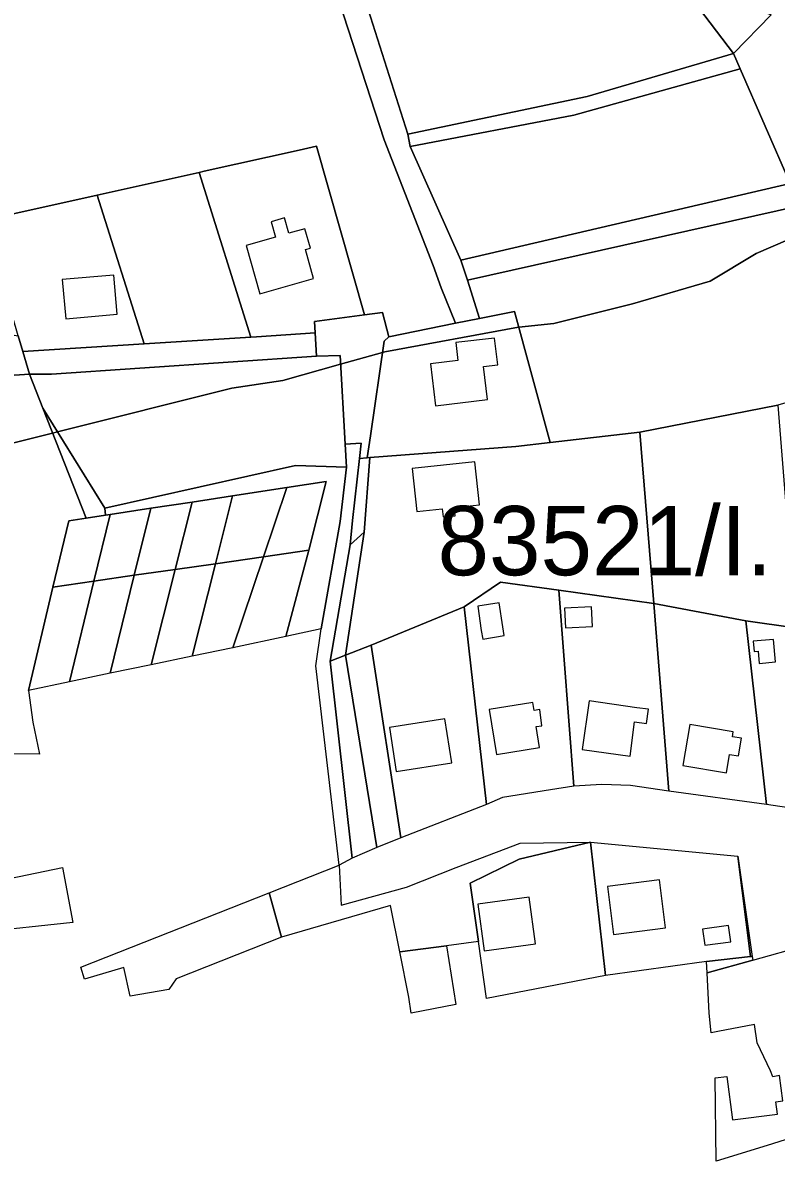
# Model space of a CAD drawing. Extents: x -477304 to -465429, y -1159113 to -1149210.
# Drawn here: x -473443 to -473279.8, y -1153869.7 to -1153623.2 of the extents above; entities that cross this region are included whole.
import ezdxf

# ---------------------------------------------------------------- set-up
doc = ezdxf.new("R2010")
doc.units = 0
for name, color, linetype in [('BPEJ_s', 7, 'Continuous'), ('orna_s', 7, 'Continuous'), ('sad_s', 7, 'Continuous'), ('trav_porost_s', 7, 'Continuous'), ('zahrada_s', 7, 'Continuous')]:
    doc.layers.add(name, color=color, linetype=linetype)

msp = doc.modelspace()

# ---------------------------------------------------------------- linework, layer by layer
at = {"layer": 'BPEJ_s'}
for points in [[(-473454.74, -1153716.58), (-473436.52, -1153712.03), (-473435.46, -1153711.77), (-473397.71, -1153702.33), (-473386.65, -1153700.63), (-473374.14, -1153697.14), (-473365.03, -1153694.6), (-473364.52, -1153694.46), (-473335.58, -1153689.14), (-473335.5, -1153689.13), (-473327.92, -1153688.29), (-473310.9, -1153684.03), (-473294.09, -1153679.14), (-473284.09, -1153673.18), (-473277.28, -1153670.2), (-473272.93, -1153666.86), (-473261.06, -1153657.75), (-473258.98, -1153656.16), (-473253.66, -1153650.84), (-473246, -1153641.9), (-473243, -1153637.72), (-473235.79, -1153627.64), (-473226.21, -1153611.68)], [(-473226.21, -1153611.68), (-473235.79, -1153627.64), (-473243, -1153637.72), (-473246, -1153641.9), (-473253.66, -1153650.84), (-473258.98, -1153656.16), (-473261.06, -1153657.75), (-473272.93, -1153666.86), (-473277.28, -1153670.2), (-473284.09, -1153673.18), (-473294.09, -1153679.14), (-473310.9, -1153684.03), (-473327.92, -1153688.29), (-473335.5, -1153689.13), (-473335.58, -1153689.14), (-473364.52, -1153694.46), (-473365.03, -1153694.6), (-473374.14, -1153697.14), (-473386.65, -1153700.63), (-473397.71, -1153702.33), (-473435.46, -1153711.77), (-473436.52, -1153712.03), (-473454.74, -1153716.58)]]:
    msp.add_lwpolyline(points, dxfattribs=at)
at = {"layer": 'orna_s'}
for points in [[(-473347.35, -1153749.68), (-473342.5, -1153792.45), (-473361.05, -1153799.71), (-473367.48, -1153757.98)], [(-473362.08, -1153785.33), (-473350.06, -1153783.45), (-473351.55, -1153773.92), (-473363.57, -1153775.8)]]:
    msp.add_lwpolyline(points, close=True, dxfattribs=at)
at = {"layer": 'sad_s'}
msp.add_lwpolyline([(-473222.31, -1153613.01), (-473225.37, -1153629.58), (-473240.01, -1153637.13), (-473241.35, -1153638.91), (-473243.9, -1153637.07), (-473249.26, -1153644.49), (-473251.34, -1153646.87), (-473255.91, -1153649.65), (-473259.3, -1153645.41), (-473263.76, -1153648.97), (-473260.37, -1153653.21), (-473262.56, -1153655.13), (-473251.34, -1153674.79), (-473254.24, -1153676.15), (-473260.99, -1153666.26), (-473271.36, -1153670.48), (-473274.69, -1153662.8), (-473276.76, -1153658.02), (-473287.54, -1153633.17), (-473289, -1153629.8), (-473280.84, -1153621.45)], dxfattribs=at)
at = {"layer": 'trav_porost_s'}
for points in [[(-473320.73, -1153639.17), (-473359.53, -1153647.3), (-473360.09, -1153645.69), (-473377.78, -1153590.09), (-473360.31, -1153585.83), (-473358.01, -1153593.19), (-473344.19, -1153589.79), (-473345.22, -1153586.76), (-473325.94, -1153576.44), (-473312.01, -1153575.23), (-473307.17, -1153598.94), (-473297.77, -1153618.39), (-473289, -1153629.8)], [(-473312.01, -1153575.23), (-473308.02, -1153574.98), (-473303.42, -1153597.29), (-473292.21, -1153616.61), (-473280.84, -1153621.45), (-473289, -1153629.8), (-473297.77, -1153618.39), (-473307.17, -1153598.94)], [(-473346.66, -1153678.95), (-473344.02, -1153687.21), (-473349.26, -1153688.27), (-473352.33, -1153680.57), (-473354.08, -1153675.72), (-473364.72, -1153648.5), (-473383.2, -1153591.66), (-473377.78, -1153590.09), (-473360.09, -1153645.69), (-473359.53, -1153647.3), (-473359.06, -1153650.01), (-473348.05, -1153674.58)], [(-473466.05, -1153603.07), (-473463.18, -1153602.32), (-473460.56, -1153610.8), (-473383.2, -1153591.66), (-473364.72, -1153648.5), (-473354.08, -1153675.72), (-473352.33, -1153680.57), (-473349.26, -1153688.27), (-473363.68, -1153691.18), (-473365.03, -1153685.9), (-473368.94, -1153686.42), (-473379.32, -1153649.93), (-473383.08, -1153650.77), (-473403.67, -1153655.35), (-473404.75, -1153655.59), (-473426.86, -1153660.52), (-473451.24, -1153665.95), (-473454.35, -1153644.33), (-473463.83, -1153610.69)], [(-473441.54, -1153699.26), (-473490.93, -1153702.51), (-473503, -1153696.01), (-473520.22, -1153623.56), (-473463.83, -1153610.69), (-473454.35, -1153644.33), (-473459.58, -1153653.14), (-473448.51, -1153690.25), (-473443.95, -1153690.98), (-473442.97, -1153694.35)], [(-473323.61, -1153643.18), (-473359.06, -1153650.01), (-473359.53, -1153647.3), (-473320.73, -1153639.17), (-473289, -1153629.8), (-473287.54, -1153633.17)], [(-473287.54, -1153633.17), (-473276.76, -1153658.02), (-473348.05, -1153674.58), (-473359.06, -1153650.01), (-473323.61, -1153643.18)], [(-473383.08, -1153650.77), (-473379.32, -1153649.93), (-473368.94, -1153686.42), (-473379.77, -1153687.86), (-473379.64, -1153690.36), (-473392.38, -1153691.17), (-473393.6, -1153691.25), (-473404.75, -1153655.59), (-473403.67, -1153655.35)], [(-473404.75, -1153655.59), (-473393.6, -1153691.25), (-473416.67, -1153692.7), (-473426.86, -1153660.52)], [(-473348.05, -1153674.58), (-473276.76, -1153658.02), (-473274.69, -1153662.8), (-473346.66, -1153678.95)], [(-473442.97, -1153694.35), (-473443.95, -1153690.98), (-473451.24, -1153665.95), (-473426.86, -1153660.52), (-473416.67, -1153692.7)], [(-473271.36, -1153670.48), (-473260.99, -1153666.26), (-473254.24, -1153676.15), (-473265.49, -1153681.73), (-473258.02, -1153699.83), (-473279.44, -1153706), (-473309.32, -1153711.87), (-473328.74, -1153714.06), (-473336.43, -1153685.68), (-473344.02, -1153687.21), (-473346.66, -1153678.95), (-473274.69, -1153662.8)], [(-473379.98, -1153678.6), (-473381.74, -1153672.27), (-473380.64, -1153671.97), (-473381.86, -1153667.79), (-473385.36, -1153668.78), (-473386.27, -1153665.45), (-473389.2, -1153666.27), (-473388.25, -1153669.6), (-473394.6, -1153671.4), (-473391.65, -1153681.86)], [(-473433.67, -1153687.31), (-473422.52, -1153686.32), (-473423.26, -1153677.86), (-473434.42, -1153678.81)], [(-473367.67, -1153712.61), (-473368.38, -1153717.4), (-473370.05, -1153717.55), (-473369.68, -1153714.24), (-473373.15, -1153714.44), (-473374.25, -1153695.25), (-473379.38, -1153695.35), (-473379.64, -1153690.36), (-473379.77, -1153687.86), (-473368.94, -1153686.42), (-473365.03, -1153685.9), (-473363.68, -1153691.18), (-473364.67, -1153692.12)], [(-473367.67, -1153712.61), (-473364.67, -1153692.12), (-473363.68, -1153691.18), (-473349.26, -1153688.27), (-473344.02, -1153687.21), (-473336.43, -1153685.68), (-473328.74, -1153714.06), (-473336.16, -1153714.92), (-473367.79, -1153717.35), (-473368.38, -1153717.4)], [(-473392.38, -1153691.17), (-473379.64, -1153690.36), (-473379.38, -1153695.35), (-473436.73, -1153699.29), (-473441.54, -1153699.26), (-473442.97, -1153694.35), (-473416.67, -1153692.7), (-473393.6, -1153691.25)], [(-473353.54, -1153706.17), (-473342.28, -1153704.79), (-473343.14, -1153697.62), (-473340.08, -1153697.26), (-473340.81, -1153691.46), (-473349.18, -1153692.45), (-473348.7, -1153696.33), (-473354.63, -1153697.05)], [(-473374.25, -1153695.25), (-473373.15, -1153714.44), (-473372.87, -1153719.4), (-473383.9, -1153719.08), (-473425.2, -1153728.29), (-473438.62, -1153706.68), (-473441.54, -1153699.26), (-473436.73, -1153699.29), (-473379.38, -1153695.35)], [(-473490.93, -1153702.51), (-473441.54, -1153699.26), (-473438.62, -1153706.68), (-473429.27, -1153730.48), (-473432.97, -1153731.05), (-473436.49, -1153745.38), (-473441.73, -1153767.77), (-473440.78, -1153774.67), (-473439.37, -1153781.57), (-473467.13, -1153781.23), (-473487.6, -1153704.44)], [(-473306.24, -1153748.96), (-473309.32, -1153711.87), (-473279.44, -1153706), (-473275.84, -1153750.27), (-473275.64, -1153754.24), (-473286.38, -1153752.68)], [(-473425.2, -1153728.29), (-473425.04, -1153729.84), (-473429.27, -1153730.48), (-473438.62, -1153706.68)], [(-473367.48, -1153757.98), (-473373.05, -1153760.17), (-473369, -1153733.53), (-473367.79, -1153717.35), (-473336.16, -1153714.92), (-473328.74, -1153714.06), (-473309.32, -1153711.87), (-473306.24, -1153748.96), (-473326.84, -1153746.03), (-473339.48, -1153744.35), (-473347.35, -1153749.68)], [(-473372.09, -1153736.24), (-473376.4, -1153761.42), (-473371.61, -1153804.12), (-473374.46, -1153805.65), (-473379.53, -1153762.44), (-473378.35, -1153754.44), (-473374.25, -1153731.18), (-473372.87, -1153719.4), (-473373.15, -1153714.44), (-473369.68, -1153714.24), (-473370.05, -1153717.55), (-473371.54, -1153730.95)], [(-473371.54, -1153730.95), (-473370.05, -1153717.55), (-473368.38, -1153717.4), (-473367.79, -1153717.35), (-473369, -1153733.53), (-473372.09, -1153736.24)], [(-473358.65, -1153719.72), (-473357.62, -1153729.02), (-473352.1, -1153728.45), (-473351.9, -1153730.21), (-473349.34, -1153729.99), (-473349.53, -1153728.17), (-473344.01, -1153727.57), (-473345.07, -1153718.3)], [(-473372.87, -1153719.4), (-473374.25, -1153731.18), (-473378.35, -1153754.44), (-473386.01, -1153756.13), (-473381.01, -1153737.43), (-473377.24, -1153722.52), (-473385.75, -1153723.82), (-473397.54, -1153725.63), (-473406.3, -1153726.97), (-473415.25, -1153728.34), (-473424.06, -1153729.69), (-473425.04, -1153729.84), (-473425.2, -1153728.29), (-473383.9, -1153719.08)], [(-473377.24, -1153722.52), (-473381.01, -1153737.43), (-473390.82, -1153738.84), (-473385.75, -1153723.82)], [(-473406.3, -1153726.97), (-473397.54, -1153725.63), (-473401.23, -1153740.33), (-473409.99, -1153741.58)], [(-473385.75, -1153723.82), (-473390.82, -1153738.84), (-473401.23, -1153740.33), (-473397.54, -1153725.63)], [(-473406.3, -1153726.97), (-473409.99, -1153741.58), (-473418.82, -1153742.85), (-473415.25, -1153728.34)], [(-473424.06, -1153729.69), (-473427.55, -1153744.1), (-473436.49, -1153745.38), (-473432.97, -1153731.05), (-473429.27, -1153730.48), (-473425.04, -1153729.84)], [(-473418.82, -1153742.85), (-473427.55, -1153744.1), (-473424.06, -1153729.69), (-473415.25, -1153728.34)], [(-473372.09, -1153736.24), (-473369, -1153733.53), (-473373.05, -1153760.17), (-473376.4, -1153761.42)], [(-473386.01, -1153756.13), (-473397.46, -1153758.52), (-473390.82, -1153738.84), (-473381.01, -1153737.43)], [(-473401.23, -1153740.33), (-473406.27, -1153760.36), (-473415.2, -1153762.23), (-473409.99, -1153741.58)], [(-473406.27, -1153760.36), (-473401.23, -1153740.33), (-473390.82, -1153738.84), (-473397.46, -1153758.52)], [(-473427.55, -1153744.1), (-473418.82, -1153742.85), (-473424.03, -1153764.07), (-473432.84, -1153765.91)], [(-473418.82, -1153742.85), (-473409.99, -1153741.58), (-473415.2, -1153762.23), (-473424.03, -1153764.07)], [(-473436.49, -1153745.38), (-473427.55, -1153744.1), (-473432.84, -1153765.91), (-473441.73, -1153767.77)], [(-473339.06, -1153790.93), (-473342.5, -1153792.45), (-473347.35, -1153749.68), (-473339.48, -1153744.35), (-473326.84, -1153746.03), (-473323.57, -1153788.52), (-473328.63, -1153789.29)], [(-473317.53, -1153788.14), (-473323.57, -1153788.52), (-473326.84, -1153746.03), (-473306.24, -1153748.96), (-473303, -1153789.58), (-473311.33, -1153788.34)], [(-473344.43, -1153749.51), (-473343.69, -1153754.77), (-473343.32, -1153756.66), (-473338.68, -1153755.91), (-473338.98, -1153754.01), (-473339.79, -1153748.81)], [(-473325.64, -1153749.96), (-473325.43, -1153754.21), (-473319.55, -1153753.92), (-473319.76, -1153749.67)], [(-473261.1, -1153795.57), (-473281.9, -1153792.51), (-473286.38, -1153752.68), (-473275.64, -1153754.24), (-473264.63, -1153756.17)], [(-473284.73, -1153757.13), (-473284.53, -1153759.35), (-473283.68, -1153759.27), (-473283.44, -1153761.91), (-473279.91, -1153761.59), (-473280.35, -1153756.73)], [(-473366.28, -1153801.76), (-473371.61, -1153804.12), (-473376.4, -1153761.42), (-473373.05, -1153760.17)], [(-473367.48, -1153757.98), (-473361.05, -1153799.71), (-473366.28, -1153801.76), (-473373.05, -1153760.17)], [(-473307.83, -1153774.93), (-473307.4, -1153771.86), (-473309.99, -1153771.52), (-473320.29, -1153770.06), (-473321.77, -1153780.56), (-473311.41, -1153782.02), (-473310.43, -1153774.58)], [(-473341.96, -1153771.92), (-473340.36, -1153781.67), (-473331.02, -1153780.14), (-473331.76, -1153775.62), (-473330.53, -1153775.42), (-473330.99, -1153771.91), (-473332.22, -1153772.11), (-473332.5, -1153770.37)], [(-473359.86, -1153810.41), (-473349.12, -1153806.15), (-473335.25, -1153800.87), (-473320, -1153800.62), (-473335.45, -1153804.3), (-473346.08, -1153809.55), (-473344.29, -1153822.15), (-473351.22, -1153823.07), (-473361.3, -1153824.4), (-473363.32, -1153814.36), (-473386.95, -1153821.22), (-473389.63, -1153811.63), (-473374.46, -1153805.65), (-473373.99, -1153814.25)], [(-473285.31, -1153825.41), (-473288.05, -1153803.68), (-473284.97, -1153825.37)], [(-473493.37, -1153815.66), (-473488.39, -1153814.65), (-473474.97, -1153811.79), (-473474.48, -1153814.45), (-473434.36, -1153806.1), (-473432.16, -1153818.03), (-473452.53, -1153820.2), (-473453.68, -1153815.2), (-473464.87, -1153817.42), (-473464.05, -1153821.43), (-473486.43, -1153823.81), (-473488.05, -1153816.26), (-473493.02, -1153817.32)], [(-473430.37, -1153827.7), (-473389.63, -1153811.63), (-473386.95, -1153821.22), (-473409.75, -1153830.22), (-473411.32, -1153832.53), (-473419.75, -1153833.97), (-473421.08, -1153827.77), (-473429.59, -1153830.3)], [(-473358.87, -1153837.7), (-473359.33, -1153834.24), (-473361.3, -1153824.4), (-473351.22, -1153823.07), (-473349.19, -1153835.82)], [(-473284.85, -1153826.2), (-473294.73, -1153828.96), (-473294.85, -1153826.47), (-473285.31, -1153825.41), (-473284.97, -1153825.37)]]:
    msp.add_lwpolyline(points, close=True, dxfattribs=at)
at = {"layer": 'zahrada_s'}
for points in [[(-473286.38, -1153752.68), (-473281.9, -1153792.51), (-473303, -1153789.58), (-473306.24, -1153748.96)], [(-473289.86, -1153781.64), (-473287.94, -1153781.96), (-473287.32, -1153778.13), (-473289.24, -1153777.81), (-473289.07, -1153776.77), (-473298.5, -1153775.17), (-473300.01, -1153784.04), (-473290.54, -1153785.65)], [(-473346.08, -1153809.55), (-473335.45, -1153804.3), (-473320, -1153800.62), (-473316.76, -1153829.52), (-473342.53, -1153834.53), (-473344.29, -1153822.15)], [(-473288.05, -1153803.68), (-473285.31, -1153825.41), (-473294.85, -1153826.47), (-473316.76, -1153829.52), (-473320, -1153800.62)], [(-473303.77, -1153819.19), (-473305.08, -1153808.83), (-473316.3, -1153810.25), (-473314.99, -1153820.61)], [(-473331.88, -1153822.67), (-473333.27, -1153812.57), (-473344.41, -1153814.08), (-473343.02, -1153824.18)], [(-473295.7, -1153819.45), (-473295.26, -1153822.95), (-473289.61, -1153822.22), (-473290.07, -1153818.71)], [(-473280.98, -1153850.19), (-473283.89, -1153844.07), (-473284.46, -1153840.1), (-473292.38, -1153841.64), (-473293.82, -1153841.92), (-473294.32, -1153837.68), (-473294.73, -1153828.96), (-473284.85, -1153826.2), (-473273.46, -1153823), (-473272.93, -1153842.02), (-473272.37, -1153863.38), (-473281.76, -1153866.31), (-473292.76, -1153869.74), (-473293.01, -1153851.68), (-473290.47, -1153851.37), (-473289.25, -1153860.79), (-473279.48, -1153859.52), (-473279.82, -1153856.87), (-473278.32, -1153856.67), (-473279.03, -1153851.2), (-473280.53, -1153851.46)]]:
    msp.add_lwpolyline(points, close=True, dxfattribs=at)

# ---------------------------------------------------------------- texts
at = {"layer": 'BPEJ_s'}
msp.add_text('83521/I.', height=15, dxfattribs=at).set_placement((-473353.13, -1153742.83))

doc.saveas('drawing.dxf')
